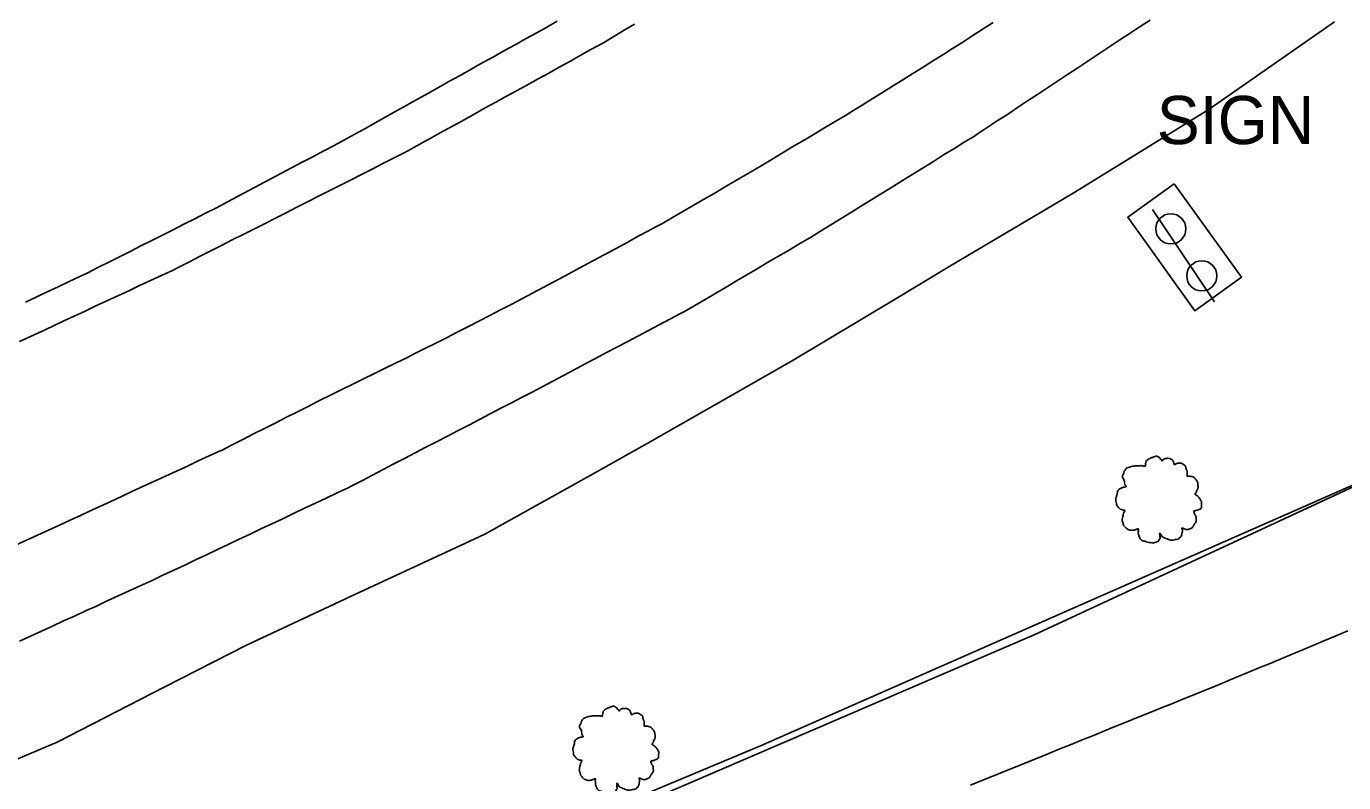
# Model space of a CAD drawing. Extents: x 1901471 to 1963503, y 756461 to 799997.
# Drawn here: x 1941161.5 to 1941270.8, y 779799.1 to 779861.8 of the extents above; entities that cross this region are included whole.
import ezdxf

# ---------------------------------------------------------------- set-up
doc = ezdxf.new("R2010")
doc.units = 0
for name, color, linetype in [('Default', 7, 'Continuous'), ('RD_DTM_BkLn1', 7, 'Continuous'), ('RD_EX_Bldg', 7, 'Continuous'), ('RD_EX_Conc', 7, 'Continuous'), ('RD_EX_Fence_Other', 7, 'Continuous'), ('RD_EX_H2O', 7, 'Continuous'), ('RD_EX_Road', 7, 'Continuous'), ('RD_EX_VEG', 7, 'Continuous')]:
    doc.layers.add(name, color=color, linetype=linetype)

# ---------------------------------------------------------------- blocks, each defined once
blk = doc.blocks.new('T2')
at = {"layer": 'RD_EX_VEG'}
for points in [[(0.05, 7.21), (-0.25, 7.24), (-0.57, 7.14), (-0.82, 7.04), (-1.05, 6.96), (-1.27, 6.86), (-1.57, 6.69), (-1.8, 6.49), (-1.92, 6.24), (-1.97, 6.01), (-2.02, 5.74), (-2.02, 5.56), (-2.15, 5.54), (-2.3, 5.56), (-2.55, 5.64), (-2.8, 5.64), (-3.05, 5.64), (-3.4, 5.61), (-3.75, 5.61), (-4.02, 5.56), (-4.35, 5.51), (-4.72, 5.39), (-5.07, 5.26), (-5.37, 5.01), (-5.62, 4.54), (-5.75, 4.19), (-5.9, 3.94), (-5.75, 3.49), (-5.57, 3.14), (-5.55, 2.94), (-5.47, 2.52), (-5.37, 2.29), (-5.25, 2.09), (-5.32, 2.07), (-5.7, 2.02), (-6, 1.92), (-6.42, 1.69), (-6.64, 1.47), (-6.74, 1.14), (-6.77, 0.79), (-6.87, 0.59), (-6.94, 0.32), (-6.97, 0.24), (-7.02, -0.08), (-6.92, -0.53), (-6.89, -0.88), (-6.77, -1.11), (-6.62, -1.28), (-6.44, -1.53), (-6.05, -1.76), (-5.72, -1.86), (-5.52, -1.88), (-5.7, -2.38), (-5.75, -2.73), (-5.87, -3.13), (-5.87, -3.21), (-5.92, -3.68), (-5.77, -4.01), (-5.7, -4.38), (-5.52, -4.61), (-5.25, -4.91), (-4.92, -5.13), (-4.42, -5.26), (-4.02, -5.23), (-3.45, -5.06), (-3.2, -4.98), (-3.22, -5.16), (-3.2, -5.53), (-3.2, -5.96), (-3.05, -6.28), (-2.95, -6.56), (-2.8, -6.81), (-2.47, -7.03), (-2.07, -7.11), (-1.65, -7.26), (-1.2, -7.33), (-0.7, -7.36), (-0.1, -7.21), (0.18, -7.08), (0.28, -6.91), (0.48, -6.53), (0.43, -6.31), (0.45, -5.71), (0.55, -5.88), (0.73, -6.23), (1.23, -6.53), (1.63, -6.71), (2.1, -6.86), (2.4, -6.93), (2.88, -6.86), (3.25, -6.78), (3.63, -6.66), (3.93, -6.38), (4.1, -6.11), (4.15, -5.83), (4.23, -5.46), (4.28, -5.28)], [(4.28, -5.28), (4.2, -5.11), (4.15, -4.86), (4.23, -4.88), (4.4, -4.93), (4.68, -5.06), (4.9, -5.13), (5.23, -5.11), (5.5, -5.01), (5.95, -4.73), (6.22, -4.26), (6.5, -3.86), (6.57, -3.53), (6.52, -3.31), (6.5, -2.81), (6.3, -2.56), (6.25, -2.43), (6.15, -2.03), (6.22, -1.98), (6.5, -1.93), (6.87, -1.81), (7.15, -1.68), (7.37, -1.51), (7.45, -1.28), (7.42, -0.88), (7.47, -0.48), (7.4, -0.33), (7.3, -0.18), (7.22, 0.02), (7.07, 0.17), (6.97, 0.32), (6.87, 0.42), (6.75, 0.57), (6.57, 0.69), (6.42, 0.74), (6.37, 0.89), (6.52, 1.09), (6.57, 1.19), (6.6, 1.42), (6.82, 1.77), (6.87, 2.17), (6.82, 2.59), (6.77, 2.87), (6.62, 3.14), (6.42, 3.39), (6.3, 3.56), (6.12, 3.69), (5.8, 3.81), (5.55, 3.86), (5.2, 3.86), (5, 3.91), (5.03, 3.96), (5.03, 4.11), (5.03, 4.39), (4.95, 4.84), (4.8, 5.34), (4.8, 5.36), (4.7, 5.61), (4.48, 5.81), (4.3, 5.91), (4.1, 6.04), (3.85, 6.06), (3.55, 6.06), (3.28, 6.01), (3.08, 5.91), (2.9, 5.79), (2.83, 5.94), (2.73, 6.24), (2.68, 6.39), (2.53, 6.56), (2.3, 6.76), (1.85, 6.89), (1.23, 6.81), (0.93, 6.61), (0.78, 6.44), (0.73, 6.56), (0.53, 6.76), (0.43, 6.94), (0.25, 7.06), (0.1, 7.16), (0, 7.21)]]:
    blk.add_spline(points, degree=3, dxfattribs=at)
blk = doc.blocks.new('SIGNPOST')
at = {"layer": 'Default'}
for start, end in [(90, 270), (270, 90)]:
    blk.add_arc((0, 0), 0.127, start, end, dxfattribs=at)

msp = doc.modelspace()

# ---------------------------------------------------------------- linework, layer by layer
at = {"layer": 'RD_DTM_BkLn1'}
msp.add_lwpolyline([(1941157.86, 779799.83), (1941164.03, 779802.43), (1941172.92, 779806.99), (1941179.74, 779810.49), (1941188.8, 779814.71), (1941197.87, 779818.93), (1941199.52, 779819.7), (1941208.25, 779824.57), (1941213, 779827.22), (1941221.68, 779832.18), (1941225.11, 779834.14), (1941233.69, 779839.28), (1941238.1, 779841.93), (1941246.69, 779847.03), (1941248.46, 779848.08), (1941256.97, 779853.34), (1941259.62, 779854.97), (1941267.83, 779860.68), (1941270.02, 779862.21)], dxfattribs=at)
at = {"layer": 'RD_EX_Bldg'}
msp.add_lwpolyline([(1941254.9, 779846.64), (1941260.06, 779838.98)], dxfattribs=at)
at = {"layer": 'RD_EX_Conc'}
msp.add_lwpolyline([(1941256.72, 779848.76), (1941262.28, 779841.02), (1941258.42, 779838.24), (1941252.85, 779845.99)], close=True, dxfattribs=at)
at = {"layer": 'RD_EX_Fence_Other'}
msp.add_lwpolyline([(1941091.16, 779746.65), (1941164.37, 779777.83), (1941222.38, 779802.14), (1941294.01, 779833.65), (1941344.66, 779855.3), (1941383.49, 779874.72)], dxfattribs=at)
at = {"layer": 'RD_EX_H2O'}
msp.add_lwpolyline([(1941271.12, 779811.66), (1941270.2, 779811.28), (1941269.27, 779810.89), (1941268.35, 779810.51), (1941267.43, 779810.13), (1941266.5, 779809.74), (1941265.58, 779809.36), (1941265.58, 779809.36), (1941264.66, 779808.97), (1941263.73, 779808.59), (1941262.81, 779808.21), (1941261.89, 779807.82), (1941260.96, 779807.44), (1941260.2, 779807.12), (1941259.28, 779806.75), (1941258.35, 779806.37), (1941257.42, 779806), (1941256.5, 779805.62), (1941255.57, 779805.25), (1941254.64, 779804.87), (1941253.72, 779804.5), (1941252.79, 779804.12), (1941251.86, 779803.75), (1941250.94, 779803.37), (1941250.01, 779803), (1941249.08, 779802.62), (1941248.15, 779802.25), (1941247.23, 779801.87), (1941246.3, 779801.5), (1941245.37, 779801.12), (1941244.45, 779800.75), (1941243.52, 779800.37), (1941242.59, 779800), (1941241.67, 779799.62), (1941240.74, 779799.24), (1941239.81, 779798.87)], dxfattribs=at)
at = {"layer": 'RD_EX_Road'}
for points in [[(1941241.69, 779862.16), (1941240.85, 779861.62), (1941240.01, 779861.07), (1941239.17, 779860.53), (1941238.33, 779859.99), (1941237.59, 779859.52), (1941236.74, 779858.99), (1941235.89, 779858.46), (1941235.04, 779857.93), (1941234.2, 779857.4), (1941233.35, 779856.87), (1941232.5, 779856.34), (1941231.65, 779855.81), (1941230.81, 779855.28), (1941230.28, 779854.96), (1941229.43, 779854.45), (1941228.57, 779853.93), (1941227.71, 779853.42), (1941226.85, 779852.9), (1941226, 779852.39), (1941225.14, 779851.88), (1941224.28, 779851.36), (1941223.42, 779850.85), (1941222.57, 779850.33), (1941221.71, 779849.82), (1941221.13, 779849.48), (1941220.27, 779848.98), (1941219.4, 779848.48), (1941218.54, 779847.97), (1941217.67, 779847.47), (1941216.81, 779846.97), (1941215.94, 779846.47), (1941215.08, 779845.96), (1941214.21, 779845.46), (1941213.82, 779845.25), (1941212.94, 779844.77), (1941212.06, 779844.3), (1941211.18, 779843.82), (1941210.3, 779843.35), (1941209.42, 779842.87), (1941208.54, 779842.4), (1941207.66, 779841.92), (1941206.78, 779841.45), (1941206.12, 779841.1), (1941205.23, 779840.63), (1941204.35, 779840.16), (1941203.47, 779839.7), (1941202.58, 779839.23), (1941201.7, 779838.76), (1941200.81, 779838.3), (1941199.93, 779837.83), (1941199.01, 779837.36), (1941198.12, 779836.91), (1941197.23, 779836.46), (1941196.34, 779836), (1941195.45, 779835.55), (1941194.55, 779835.1), (1941193.66, 779834.65), (1941193.05, 779834.34), (1941192.15, 779833.9), (1941191.25, 779833.46), (1941190.36, 779833.02), (1941189.46, 779832.58), (1941188.56, 779832.14), (1941187.66, 779831.7), (1941186.77, 779831.26), (1941185.87, 779830.82), (1941185.69, 779830.73), (1941184.8, 779830.27), (1941183.91, 779829.82), (1941183.02, 779829.37), (1941182.12, 779828.91), (1941181.23, 779828.46), (1941180.34, 779828.01), (1941179.45, 779827.56), (1941178.56, 779827.1), (1941177.67, 779826.65), (1941177.56, 779826.6), (1941176.66, 779826.19), (1941175.75, 779825.77), (1941174.84, 779825.35), (1941173.93, 779824.93), (1941173.03, 779824.51), (1941172.12, 779824.09), (1941171.21, 779823.67), (1941170.3, 779823.25), (1941169.39, 779822.83), (1941168.49, 779822.41), (1941167.58, 779821.99), (1941166.67, 779821.57), (1941166.03, 779821.28), (1941165.12, 779820.86), (1941164.22, 779820.45), (1941163.31, 779820.03), (1941162.4, 779819.61), (1941161.49, 779819.19), (1941160.58, 779818.77)], [(1941160.91, 779835.67), (1941161.82, 779836.09), (1941162.73, 779836.52), (1941163.63, 779836.94), (1941164.54, 779837.36), (1941165.45, 779837.78), (1941166.35, 779838.2), (1941167.26, 779838.63), (1941168.16, 779839.05), (1941169.07, 779839.47), (1941169.98, 779839.89), (1941170.88, 779840.32), (1941171.79, 779840.74), (1941172.7, 779841.16), (1941173.6, 779841.58), (1941174.12, 779841.84), (1941175.01, 779842.3), (1941175.9, 779842.75), (1941176.79, 779843.2), (1941177.68, 779843.65), (1941178.57, 779844.11), (1941179.47, 779844.56), (1941180.36, 779845.01), (1941181.25, 779845.46), (1941182.14, 779845.92), (1941183.03, 779846.37), (1941183.93, 779846.82), (1941184.82, 779847.27), (1941185.71, 779847.73), (1941186.6, 779848.18), (1941187.49, 779848.63), (1941188.38, 779849.08), (1941189.28, 779849.54), (1941190.17, 779849.99), (1941191.06, 779850.44), (1941191.95, 779850.89), (1941192.84, 779851.35), (1941193.44, 779851.68), (1941194.31, 779852.16), (1941195.19, 779852.64), (1941196.06, 779853.13), (1941196.94, 779853.61), (1941197.81, 779854.09), (1941198.69, 779854.58), (1941199.56, 779855.06), (1941200.44, 779855.54), (1941201.31, 779856.03), (1941202.19, 779856.51), (1941203.06, 779856.99), (1941203.94, 779857.48), (1941204.82, 779857.96), (1941205.69, 779858.45), (1941206.57, 779858.93), (1941207.44, 779859.41), (1941207.44, 779859.41), (1941208.32, 779859.9), (1941209.19, 779860.38), (1941209.36, 779860.48), (1941210.21, 779860.99), (1941211.07, 779861.51), (1941211.93, 779862.02)], [(1941254.72, 779862.36), (1941253.88, 779861.81), (1941253.05, 779861.26), (1941252.21, 779860.71), (1941251.38, 779860.16), (1941250.54, 779859.61), (1941250.37, 779859.5), (1941249.54, 779858.95), (1941248.71, 779858.39), (1941247.87, 779857.84), (1941247.04, 779857.29), (1941246.2, 779856.74), (1941245.37, 779856.19), (1941244.54, 779855.64), (1941243.7, 779855.09), (1941242.87, 779854.53), (1941242.03, 779853.98), (1941241.2, 779853.43), (1941240.37, 779852.88), (1941240.13, 779852.73), (1941239.28, 779852.21), (1941238.43, 779851.68), (1941237.58, 779851.16), (1941236.73, 779850.63), (1941235.88, 779850.1), (1941235.03, 779849.58), (1941234.18, 779849.05), (1941233.33, 779848.52), (1941232.48, 779848), (1941231.63, 779847.47), (1941230.78, 779846.95), (1941229.93, 779846.42), (1941229.08, 779845.89), (1941228.23, 779845.37), (1941227.38, 779844.84), (1941226.53, 779844.31), (1941226.43, 779844.25), (1941225.57, 779843.75), (1941224.7, 779843.24), (1941223.84, 779842.73), (1941222.98, 779842.23), (1941222.12, 779841.72), (1941221.26, 779841.21), (1941220.4, 779840.71), (1941219.54, 779840.2), (1941218.67, 779839.69), (1941217.81, 779839.18), (1941216.95, 779838.68), (1941216.09, 779838.17), (1941215.76, 779838), (1941214.88, 779837.53), (1941213.99, 779837.06), (1941213.11, 779836.6), (1941212.22, 779836.13), (1941211.34, 779835.66), (1941210.46, 779835.2), (1941209.57, 779834.73), (1941208.69, 779834.26), (1941207.8, 779833.79), (1941206.92, 779833.33), (1941206.04, 779832.86), (1941205.15, 779832.39), (1941204.27, 779831.93), (1941203.38, 779831.46), (1941202.62, 779831.06), (1941201.73, 779830.6), (1941200.84, 779830.14), (1941199.96, 779829.67), (1941199.07, 779829.21), (1941198.18, 779828.75), (1941197.3, 779828.29), (1941196.41, 779827.83), (1941195.52, 779827.37), (1941194.63, 779826.9), (1941193.75, 779826.44), (1941192.86, 779825.98), (1941191.97, 779825.52), (1941191.09, 779825.06), (1941190.2, 779824.59), (1941189.31, 779824.13), (1941188.43, 779823.67), (1941188.17, 779823.55), (1941187.27, 779823.12), (1941186.36, 779822.69), (1941185.46, 779822.27), (1941184.56, 779821.84), (1941183.65, 779821.41), (1941182.75, 779820.98), (1941181.84, 779820.55), (1941180.94, 779820.13), (1941180.04, 779819.7), (1941179.13, 779819.27), (1941178.23, 779818.84), (1941177.33, 779818.41), (1941176.42, 779817.99), (1941175.52, 779817.56), (1941174.62, 779817.13), (1941173.71, 779816.7), (1941172.81, 779816.28), (1941171.91, 779815.85), (1941170.92, 779815.4), (1941170.02, 779814.98), (1941169.11, 779814.57), (1941168.2, 779814.15), (1941167.29, 779813.73), (1941166.38, 779813.32), (1941165.47, 779812.9), (1941164.56, 779812.49), (1941163.65, 779812.07), (1941162.74, 779811.65), (1941161.83, 779811.24), (1941160.92, 779810.82)], [(1941161.41, 779838.95), (1941162.31, 779839.37), (1941163.22, 779839.8), (1941164.12, 779840.22), (1941165.03, 779840.65), (1941165.93, 779841.08), (1941166.53, 779841.36), (1941167.42, 779841.81), (1941168.32, 779842.26), (1941169.21, 779842.71), (1941170.1, 779843.16), (1941170.99, 779843.61), (1941171.89, 779844.06), (1941172.78, 779844.51), (1941173.67, 779844.96), (1941174.56, 779845.41), (1941175.46, 779845.86), (1941176.35, 779846.32), (1941177.3, 779846.79), (1941178.18, 779847.26), (1941179.06, 779847.73), (1941179.94, 779848.2), (1941180.83, 779848.67), (1941181.71, 779849.14), (1941182.59, 779849.61), (1941183.48, 779850.08), (1941184.36, 779850.55), (1941185.24, 779851.02), (1941186.12, 779851.49), (1941187.01, 779851.96), (1941187.89, 779852.43), (1941188.69, 779852.85), (1941189.56, 779853.34), (1941189.56, 779853.34), (1941190.43, 779853.83), (1941191.31, 779854.32), (1941192.18, 779854.81), (1941193.05, 779855.3), (1941193.92, 779855.78), (1941194.8, 779856.27), (1941195.67, 779856.76), (1941196.54, 779857.25), (1941197.41, 779857.74), (1941198.29, 779858.23), (1941198.53, 779858.36), (1941199.41, 779858.85), (1941200.28, 779859.34), (1941201.15, 779859.82), (1941202.03, 779860.31), (1941202.9, 779860.8), (1941203.77, 779861.28), (1941204.65, 779861.77), (1941205.52, 779862.26)]]:
    msp.add_lwpolyline(points, dxfattribs=at)
at = {"layer": 'RD_EX_VEG'}
msp.add_lwpolyline([(1941169.83, 779779.4), (1941203.18, 779793.3), (1941245.1, 779811.33), (1941287.34, 779830.94), (1941320.66, 779844.24), (1941326.48, 779847.83)], dxfattribs=at)

# ---------------------------------------------------------------- block references
at = {"layer": 'RD_EX_Bldg', "xscale": 9.84251968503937, "yscale": 9.84251968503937}
for p in [(1941256.43, 779845.03), (1941259, 779841.13)]:
    msp.add_blockref('SIGNPOST', p, dxfattribs=at)
at = {"layer": 'RD_EX_VEG', "xscale": 0.4921259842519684, "yscale": 0.4921259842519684}
for p in [(1941255.31, 779822.6), (1941210.27, 779801.85)]:
    msp.add_blockref('T2', p, dxfattribs=at)

# ---------------------------------------------------------------- texts
at = {"layer": 'RD_EX_Road'}
msp.add_text('SIGN', height=4, dxfattribs=at).set_placement((1941255.26, 779852.06))

doc.saveas('drawing.dxf')
